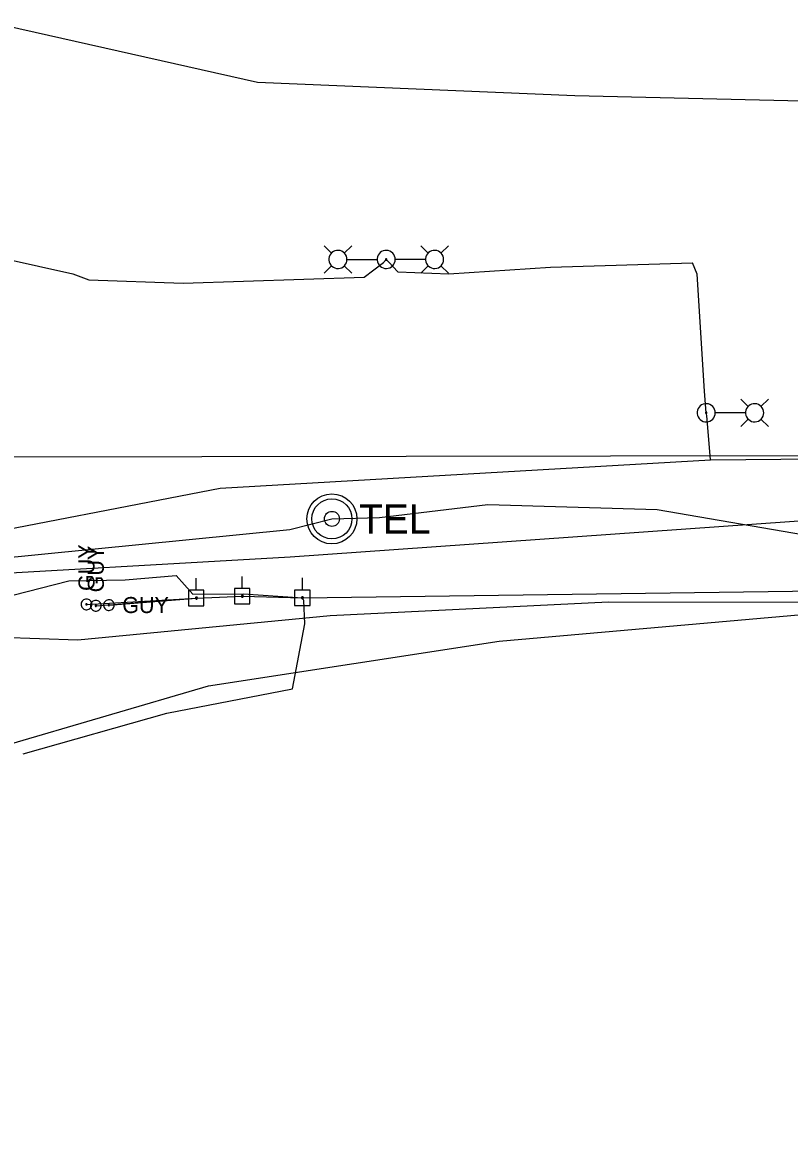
# Model space of a CAD drawing. Extents: x 600849 to 606371, y 330010 to 403088.
# Drawn here: x 603762.1 to 603945.9, y 402076.3 to 402347.1 of the extents above; entities that cross this region are included whole.
import ezdxf

# ---------------------------------------------------------------- set-up
doc = ezdxf.new("R2010")
doc.units = 0
for name, color, linetype in [('E_LTG', 7, 'Continuous'), ('E_LTG_CID', 7, 'Continuous'), ('E_SIG_Loops', 7, 'Continuous'), ('E_UTL_E_UG', 7, 'Continuous'), ('E_UTL_EGuyWire', 7, 'Continuous'), ('E_UTL_EPowerPole', 7, 'Continuous'), ('E_UTL_FO_UG_WINDSTREAM', 7, 'Continuous'), ('E_UTL_G_UG', 7, 'Continuous'), ('E_UTL_Overhead', 7, 'Continuous'), ('E_UTL_T_MH', 7, 'Continuous'), ('E_UTL_T_UG', 7, 'Continuous'), ('E_UTL_W_UG', 7, 'Continuous')]:
    doc.layers.add(name, color=color, linetype=linetype)

msp = doc.modelspace()

# ---------------------------------------------------------------- linework, layer by layer
at = {"layer": 'E_LTG'}
for points in [[(603836.16, 402291.81), (603834.39, 402293.59)], [(603839.86, 402290.29), (603839.82, 402290.7), (603839.71, 402291.1), (603839.52, 402291.47), (603839.26, 402291.79), (603838.95, 402292.06), (603838.59, 402292.27), (603838.2, 402292.41), (603837.79, 402292.46), (603837.38, 402292.45), (603836.98, 402292.35), (603836.6, 402292.18), (603836.26, 402291.94), (603835.98, 402291.64), (603835.75, 402291.29), (603835.6, 402290.9), (603835.52, 402290.5), (603835.52, 402290.08), (603835.6, 402289.68), (603835.75, 402289.29), (603835.98, 402288.95), (603836.26, 402288.65), (603836.6, 402288.41), (603836.98, 402288.24), (603837.38, 402288.14), (603837.79, 402288.12), (603838.2, 402288.18), (603838.59, 402288.31), (603838.95, 402288.52), (603839.26, 402288.79), (603839.52, 402289.12), (603839.71, 402289.48), (603839.82, 402289.88), (603839.86, 402290.29)], [(603839.21, 402291.81), (603840.99, 402293.59)], [(603851.43, 402290.29), (603851.39, 402290.7), (603851.27, 402291.1), (603851.08, 402291.47), (603850.83, 402291.79), (603850.52, 402292.06), (603850.16, 402292.27), (603849.77, 402292.41), (603849.36, 402292.46), (603848.94, 402292.44), (603848.54, 402292.35), (603848.17, 402292.18), (603847.83, 402291.94), (603847.54, 402291.64), (603847.32, 402291.29), (603847.17, 402290.9), (603847.09, 402290.5), (603847.09, 402290.08), (603847.17, 402289.68), (603847.32, 402289.29), (603847.54, 402288.95), (603847.83, 402288.65), (603848.17, 402288.41), (603848.54, 402288.24), (603848.94, 402288.14), (603849.36, 402288.12), (603849.77, 402288.18), (603850.16, 402288.31), (603850.52, 402288.52), (603850.83, 402288.79), (603851.08, 402289.12), (603851.27, 402289.48), (603851.39, 402289.88), (603851.43, 402290.29)], [(603859.33, 402291.82), (603857.56, 402293.59)], [(603863.03, 402290.29), (603862.99, 402290.7), (603862.88, 402291.1), (603862.69, 402291.47), (603862.43, 402291.79), (603862.12, 402292.06), (603861.76, 402292.27), (603861.37, 402292.41), (603860.96, 402292.46), (603860.55, 402292.44), (603860.14, 402292.35), (603859.77, 402292.18), (603859.43, 402291.94), (603859.15, 402291.64), (603858.92, 402291.29), (603858.77, 402290.9), (603858.69, 402290.5), (603858.69, 402290.08), (603858.77, 402289.68), (603858.92, 402289.29), (603859.15, 402288.95), (603859.43, 402288.65), (603859.77, 402288.41), (603860.14, 402288.24), (603860.55, 402288.14), (603860.96, 402288.12), (603861.37, 402288.18), (603861.76, 402288.31), (603862.12, 402288.52), (603862.43, 402288.79), (603862.69, 402289.12), (603862.88, 402289.48), (603862.99, 402289.88), (603863.03, 402290.29)], [(603862.38, 402291.82), (603864.16, 402293.59)], [(603839.9, 402290.29), (603847.08, 402290.29)], [(603849.42, 402290.29), (603849.42, 402290.32), (603849.41, 402290.35), (603849.39, 402290.38), (603849.37, 402290.41), (603849.35, 402290.43), (603849.32, 402290.44), (603849.29, 402290.45), (603849.26, 402290.46), (603849.23, 402290.46), (603849.2, 402290.45), (603849.17, 402290.44), (603849.14, 402290.42), (603849.12, 402290.39), (603849.11, 402290.37), (603849.09, 402290.34), (603849.09, 402290.31), (603849.09, 402290.28), (603849.09, 402290.24), (603849.11, 402290.22), (603849.12, 402290.19), (603849.14, 402290.17), (603849.17, 402290.15), (603849.2, 402290.13), (603849.23, 402290.13), (603849.26, 402290.13), (603849.29, 402290.13), (603849.32, 402290.14), (603849.35, 402290.16), (603849.37, 402290.18), (603849.39, 402290.2), (603849.41, 402290.23), (603849.42, 402290.26), (603849.42, 402290.29)], [(603858.64, 402290.29), (603851.47, 402290.29)], [(603836.16, 402288.77), (603834.39, 402286.99)], [(603839.21, 402288.77), (603840.99, 402286.99)], [(603859.33, 402288.77), (603857.56, 402286.99)], [(603862.38, 402288.77), (603864.16, 402286.99)], [(603928.15, 402253.53), (603928.11, 402253.95), (603928, 402254.34), (603927.81, 402254.71), (603927.55, 402255.03), (603927.24, 402255.31), (603926.88, 402255.51), (603926.49, 402255.65), (603926.08, 402255.71), (603925.67, 402255.69), (603925.27, 402255.59), (603924.89, 402255.42), (603924.55, 402255.18), (603924.27, 402254.88), (603924.04, 402254.53), (603923.89, 402254.15), (603923.81, 402253.74), (603923.81, 402253.33), (603923.89, 402252.92), (603924.04, 402252.54), (603924.27, 402252.19), (603924.55, 402251.89), (603924.89, 402251.65), (603925.27, 402251.48), (603925.67, 402251.38), (603926.08, 402251.36), (603926.49, 402251.42), (603926.88, 402251.55), (603927.24, 402251.76), (603927.55, 402252.03), (603927.81, 402252.36), (603928, 402252.72), (603928.11, 402253.12), (603928.15, 402253.53)], [(603936.06, 402255.06), (603934.28, 402256.83)], [(603939.76, 402253.53), (603939.72, 402253.95), (603939.6, 402254.34), (603939.41, 402254.71), (603939.16, 402255.03), (603938.84, 402255.31), (603938.48, 402255.51), (603938.09, 402255.65), (603937.68, 402255.71), (603937.27, 402255.69), (603936.87, 402255.59), (603936.49, 402255.42), (603936.16, 402255.18), (603935.87, 402254.88), (603935.65, 402254.53), (603935.49, 402254.15), (603935.41, 402253.74), (603935.41, 402253.33), (603935.49, 402252.92), (603935.65, 402252.54), (603935.87, 402252.19), (603936.16, 402251.89), (603936.49, 402251.65), (603936.87, 402251.48), (603937.27, 402251.38), (603937.68, 402251.36), (603938.09, 402251.42), (603938.48, 402251.55), (603938.84, 402251.76), (603939.16, 402252.03), (603939.41, 402252.36), (603939.6, 402252.72), (603939.72, 402253.12), (603939.76, 402253.53)], [(603939.11, 402255.06), (603940.88, 402256.83)], [(603926.14, 402253.53), (603926.14, 402253.56), (603926.13, 402253.6), (603926.12, 402253.62), (603926.1, 402253.65), (603926.07, 402253.67), (603926.05, 402253.68), (603926.02, 402253.7), (603925.98, 402253.7), (603925.95, 402253.7), (603925.92, 402253.69), (603925.89, 402253.68), (603925.87, 402253.66), (603925.85, 402253.64), (603925.83, 402253.61), (603925.82, 402253.58), (603925.81, 402253.55), (603925.81, 402253.52), (603925.82, 402253.49), (603925.83, 402253.46), (603925.85, 402253.43), (603925.87, 402253.41), (603925.89, 402253.39), (603925.92, 402253.38), (603925.95, 402253.37), (603925.98, 402253.37), (603926.02, 402253.37), (603926.05, 402253.38), (603926.07, 402253.4), (603926.1, 402253.42), (603926.12, 402253.44), (603926.13, 402253.47), (603926.14, 402253.5), (603926.14, 402253.53)], [(603935.37, 402253.53), (603928.19, 402253.53)], [(603936.06, 402252.01), (603934.28, 402250.23)], [(603939.11, 402252.01), (603940.88, 402250.23)]]:
    msp.add_lwpolyline(points, dxfattribs=at)
at = {"layer": 'E_LTG_CID'}
msp.add_lwpolyline([(603748.62, 402292.48), (603774.15, 402286.81), (603777.93, 402285.4), (603800.6, 402284.6), (603844, 402286.03), (603848.58, 402289.59), (603849.25, 402290.29), (603849.87, 402289.63), (603852.04, 402287.35), (603864.29, 402286.83), (603888.69, 402288.4), (603922.7, 402289.48)], dxfattribs=at)
at = {"layer": 'E_SIG_Loops'}
msp.add_lwpolyline([(603754.73, 402347.06), (603818.38, 402332.82), (603894.46, 402329.59), (603983.04, 402327.52), (603981.47, 402323.43), (603981.6, 402321.35), (603987.26, 402321.36), (603987.37, 402301.5), (603981.37, 402301.58), (603981.58, 402321.15)], dxfattribs=at)
at = {"layer": 'E_UTL_E_UG'}
for points in [[(603926.98, 402242.27), (603926.15, 402252.92), (603925.98, 402253.53), (603925.58, 402258.74), (603923.83, 402286.74), (603922.7, 402289.48)], [(603615.1, 402217.15), (603615.59, 402216.96), (603637.92, 402221.15), (603723.36, 402221.25), (603743.3, 402222.68), (603809.49, 402235.45), (603926.98, 402242.27)], [(603926.98, 402242.27), (603952.34, 402242.51), (603994.81, 402242.05), (603996.72, 402240.4), (603998.05, 402213), (603998.19, 402212.49)], [(603394.38, 402107.18), (603442.4, 402104), (603478.69, 402113.29), (603515.89, 402122.99), (603546.8, 402139.33), (603580.87, 402154.48), (603600.2, 402160.73), (603617.03, 402167.3), (603622.22, 402171.99), (603624.06, 402172.67), (603629.24, 402172.67), (603655.03, 402176.51), (603672.25, 402185.28), (603697.14, 402190.45), (603704.97, 402194.39), (603716.59, 402201.24), (603727.97, 402203.39), (603759.77, 402209.82), (603773.2, 402213.22), (603786.67, 402213.51), (603798.92, 402214.55), (603802.92, 402210.09), (603815.02, 402210.12), (603829.19, 402209.2)], [(603762.26, 402171.79), (603796.67, 402181.56), (603826.77, 402187.33), (603829.77, 402202.98), (603829.52, 402208.55), (603829.19, 402209.2)]]:
    msp.add_lwpolyline(points, dxfattribs=at)
at = {"layer": 'E_UTL_EGuyWire'}
for p in [(603777.4, 402207.62), (603779.64, 402207.3), (603782.79, 402207.45)]:
    msp.add_line(p, (603803.77, 402209.14), dxfattribs=at)
for points in [[(603777.4, 402208.9), (603777.16, 402208.88), (603776.93, 402208.81), (603776.71, 402208.7), (603776.52, 402208.55), (603776.36, 402208.36), (603776.24, 402208.15), (603776.16, 402207.92), (603776.12, 402207.68), (603776.13, 402207.44), (603776.19, 402207.2), (603776.29, 402206.98), (603776.43, 402206.78), (603776.61, 402206.61), (603776.81, 402206.48), (603777.04, 402206.39), (603777.28, 402206.34), (603777.52, 402206.34), (603777.76, 402206.39), (603777.99, 402206.48), (603778.2, 402206.61), (603778.37, 402206.78), (603778.51, 402206.98), (603778.62, 402207.2), (603778.67, 402207.44), (603778.68, 402207.68), (603778.65, 402207.92), (603778.57, 402208.15), (603778.45, 402208.36), (603778.29, 402208.55), (603778.1, 402208.7), (603777.88, 402208.81), (603777.65, 402208.88), (603777.4, 402208.9)], [(603779.64, 402208.58), (603779.4, 402208.56), (603779.17, 402208.49), (603778.95, 402208.38), (603778.76, 402208.23), (603778.6, 402208.04), (603778.48, 402207.83), (603778.4, 402207.6), (603778.36, 402207.36), (603778.37, 402207.11), (603778.43, 402206.88), (603778.53, 402206.65), (603778.67, 402206.46), (603778.85, 402206.29), (603779.06, 402206.16), (603779.28, 402206.07), (603779.52, 402206.02), (603779.77, 402206.02), (603780.01, 402206.07), (603780.23, 402206.16), (603780.44, 402206.29), (603780.61, 402206.46), (603780.76, 402206.65), (603780.86, 402206.88), (603780.91, 402207.11), (603780.93, 402207.36), (603780.89, 402207.6), (603780.81, 402207.83), (603780.69, 402208.04), (603780.53, 402208.23), (603780.34, 402208.38), (603780.12, 402208.49), (603779.89, 402208.56), (603779.64, 402208.58)], [(603784.07, 402207.45), (603784.05, 402207.69), (603783.98, 402207.93), (603783.87, 402208.14), (603783.72, 402208.34), (603783.53, 402208.5), (603783.32, 402208.62), (603783.09, 402208.7), (603782.85, 402208.73), (603782.6, 402208.72), (603782.37, 402208.66), (603782.14, 402208.56), (603781.95, 402208.42), (603781.78, 402208.24), (603781.65, 402208.04), (603781.56, 402207.81), (603781.51, 402207.57), (603781.51, 402207.33), (603781.56, 402207.09), (603781.65, 402206.86), (603781.78, 402206.66), (603781.95, 402206.48), (603782.14, 402206.34), (603782.37, 402206.24), (603782.6, 402206.18), (603782.85, 402206.17), (603783.09, 402206.2), (603783.32, 402206.28), (603783.53, 402206.41), (603783.72, 402206.56), (603783.87, 402206.76), (603783.98, 402206.97), (603784.05, 402207.21), (603784.07, 402207.45)], [(603777.4, 402207.78), (603777.37, 402207.78), (603777.34, 402207.77), (603777.32, 402207.76), (603777.29, 402207.74), (603777.27, 402207.71), (603777.26, 402207.69), (603777.25, 402207.66), (603777.24, 402207.63), (603777.24, 402207.6), (603777.25, 402207.57), (603777.26, 402207.54), (603777.28, 402207.52), (603777.3, 402207.49), (603777.33, 402207.48), (603777.36, 402207.47), (603777.39, 402207.46), (603777.42, 402207.46), (603777.45, 402207.47), (603777.48, 402207.48), (603777.5, 402207.49), (603777.52, 402207.52), (603777.54, 402207.54), (603777.55, 402207.57), (603777.56, 402207.6), (603777.56, 402207.63), (603777.56, 402207.66), (603777.55, 402207.69), (603777.53, 402207.71), (603777.51, 402207.74), (603777.49, 402207.76), (603777.46, 402207.77), (603777.43, 402207.78), (603777.4, 402207.78)], [(603779.64, 402207.46), (603779.61, 402207.45), (603779.58, 402207.45), (603779.56, 402207.43), (603779.53, 402207.41), (603779.51, 402207.39), (603779.5, 402207.36), (603779.49, 402207.33), (603779.48, 402207.3), (603779.49, 402207.27), (603779.49, 402207.24), (603779.51, 402207.22), (603779.52, 402207.19), (603779.55, 402207.17), (603779.57, 402207.15), (603779.6, 402207.14), (603779.63, 402207.14), (603779.66, 402207.14), (603779.69, 402207.14), (603779.72, 402207.15), (603779.74, 402207.17), (603779.77, 402207.19), (603779.78, 402207.22), (603779.8, 402207.24), (603779.8, 402207.27), (603779.8, 402207.3), (603779.8, 402207.33), (603779.79, 402207.36), (603779.78, 402207.39), (603779.76, 402207.41), (603779.73, 402207.43), (603779.7, 402207.45), (603779.67, 402207.45), (603779.64, 402207.46)], [(603782.95, 402207.45), (603782.94, 402207.48), (603782.94, 402207.51), (603782.92, 402207.54), (603782.9, 402207.56), (603782.88, 402207.58), (603782.85, 402207.6), (603782.82, 402207.61), (603782.79, 402207.61), (603782.76, 402207.61), (603782.73, 402207.6), (603782.71, 402207.59), (603782.68, 402207.57), (603782.66, 402207.55), (603782.64, 402207.52), (603782.63, 402207.5), (603782.63, 402207.47), (603782.63, 402207.44), (603782.63, 402207.41), (603782.64, 402207.38), (603782.66, 402207.35), (603782.68, 402207.33), (603782.71, 402207.31), (603782.73, 402207.3), (603782.76, 402207.29), (603782.79, 402207.29), (603782.82, 402207.29), (603782.85, 402207.3), (603782.88, 402207.32), (603782.9, 402207.34), (603782.92, 402207.36), (603782.94, 402207.39), (603782.94, 402207.42), (603782.95, 402207.45)]]:
    msp.add_lwpolyline(points, dxfattribs=at)
at = {"layer": 'E_UTL_EPowerPole'}
for points in [[(603803.74, 402210.98), (603803.74, 402213.89)], [(603814.75, 402211.4), (603814.75, 402214.31)], [(603829.16, 402211.04), (603829.16, 402213.95)], [(603816.59, 402211.4), (603812.9, 402211.4)], [(603812.9, 402211.4), (603812.9, 402207.71)], [(603816.59, 402207.71), (603816.59, 402211.4)], [(603805.58, 402210.98), (603801.9, 402210.98)], [(603801.9, 402210.98), (603801.9, 402207.29)], [(603804.01, 402209.14), (603804.01, 402209.18), (603803.99, 402209.23), (603803.97, 402209.27), (603803.95, 402209.3), (603803.91, 402209.33), (603803.87, 402209.35), (603803.83, 402209.37), (603803.78, 402209.37), (603803.74, 402209.37), (603803.69, 402209.36), (603803.65, 402209.34), (603803.62, 402209.32), (603803.58, 402209.28), (603803.56, 402209.25), (603803.54, 402209.2), (603803.54, 402209.16), (603803.54, 402209.11), (603803.54, 402209.07), (603803.56, 402209.03), (603803.58, 402208.99), (603803.62, 402208.96), (603803.65, 402208.93), (603803.69, 402208.91), (603803.74, 402208.9), (603803.78, 402208.9), (603803.83, 402208.9), (603803.87, 402208.92), (603803.91, 402208.94), (603803.95, 402208.97), (603803.97, 402209.01), (603803.99, 402209.05), (603804.01, 402209.09), (603804.01, 402209.14)], [(603805.58, 402207.29), (603805.58, 402210.98)], [(603815.02, 402209.56), (603815.01, 402209.6), (603815, 402209.64), (603814.98, 402209.68), (603814.95, 402209.72), (603814.92, 402209.75), (603814.88, 402209.77), (603814.83, 402209.79), (603814.79, 402209.79), (603814.74, 402209.79), (603814.7, 402209.78), (603814.66, 402209.76), (603814.62, 402209.74), (603814.59, 402209.7), (603814.57, 402209.66), (603814.55, 402209.62), (603814.54, 402209.58), (603814.54, 402209.53), (603814.55, 402209.49), (603814.57, 402209.45), (603814.59, 402209.41), (603814.62, 402209.38), (603814.66, 402209.35), (603814.7, 402209.33), (603814.74, 402209.32), (603814.79, 402209.32), (603814.83, 402209.32), (603814.88, 402209.34), (603814.92, 402209.36), (603814.95, 402209.39), (603814.98, 402209.43), (603815, 402209.47), (603815.01, 402209.51), (603815.02, 402209.56)], [(603831, 402211.04), (603827.31, 402211.04)], [(603827.31, 402211.04), (603827.31, 402207.35)], [(603829.43, 402209.2), (603829.42, 402209.24), (603829.41, 402209.29), (603829.39, 402209.33), (603829.36, 402209.36), (603829.33, 402209.39), (603829.29, 402209.42), (603829.25, 402209.43), (603829.2, 402209.44), (603829.16, 402209.43), (603829.11, 402209.42), (603829.07, 402209.4), (603829.03, 402209.38), (603829, 402209.35), (603828.98, 402209.31), (603828.96, 402209.27), (603828.95, 402209.22), (603828.95, 402209.18), (603828.96, 402209.13), (603828.98, 402209.09), (603829, 402209.05), (603829.03, 402209.02), (603829.07, 402208.99), (603829.11, 402208.97), (603829.16, 402208.96), (603829.2, 402208.96), (603829.25, 402208.97), (603829.29, 402208.98), (603829.33, 402209), (603829.36, 402209.03), (603829.39, 402209.07), (603829.41, 402209.11), (603829.42, 402209.15), (603829.43, 402209.2)], [(603831, 402207.35), (603831, 402211.04)], [(603801.9, 402207.29), (603805.58, 402207.29)], [(603812.9, 402207.71), (603816.59, 402207.71)], [(603827.31, 402207.35), (603831, 402207.35)]]:
    msp.add_lwpolyline(points, dxfattribs=at)
at = {"layer": 'E_UTL_FO_UG_WINDSTREAM'}
msp.add_lwpolyline([(603211.79, 402095.42), (603415.99, 402083.83), (603505.04, 402078.54), (603540.78, 402080.14), (603566.85, 402078.78), (603633.44, 402077.08), (603648.03, 402076.25), (603678.5, 402076.34), (603698.91, 402114.97), (603724.6, 402166.78), (603743.59, 402200.32), (603755.49, 402199.76), (603756.96, 402199.77), (603775.37, 402199.12), (603835.86, 402204.97), (603902.54, 402208.26), (603967.49, 402208.13), (603996.87, 402209.83)], dxfattribs=at)
at = {"layer": 'E_UTL_G_UG'}
for points in [[(603456.03, 402152.72), (603556.06, 402158.85), (603581.95, 402196.09), (603638.47, 402215.65), (603714.96, 402212.15), (603739.63, 402214.02), (603826.21, 402219.01), (604005.79, 402231.69), (604009.6, 402232.61), (604051.23, 402234.23), (604056.74, 402239.65), (604055.87, 402270.22), (604059.25, 402270.66), (604060.53, 402270.47), (604094.86, 402270.63), (604124.42, 402271.52), (604151.37, 402273.37)], [(603757.61, 402173.74), (603806.69, 402188.11), (603876.31, 402198.83), (603956.26, 402205.85), (603997.37, 402206.81), (604007.68, 402205.65)]]:
    msp.add_lwpolyline(points, dxfattribs=at)
at = {"layer": 'E_UTL_Overhead'}
msp.add_lwpolyline([(603803.77, 402209.14), (603814.78, 402209.56), (603829.19, 402209.2), (603999.58, 402211.52)], dxfattribs=at)
at = {"layer": 'E_UTL_T_MH'}
for radius in [6, 4.8, 1.8]:
    msp.add_circle((603836.25, 402228.11), radius, dxfattribs=at)
at = {"layer": 'E_UTL_T_UG'}
msp.add_lwpolyline([(603702.31, 402195.47), (603732.65, 402210.59), (603754.48, 402218.42), (603826.14, 402225.56), (603836.25, 402228.11), (603847.69, 402228.45), (603873.62, 402231.52), (603914.23, 402230.34), (603964.42, 402221.75), (604006.65, 402217.91), (604060.08, 402216.32), (604080.62, 402213.94), (604123.47, 402219.36), (604134.88, 402217.64), (604143.15, 402219.63)], dxfattribs=at)
at = {"layer": 'E_UTL_W_UG'}
msp.add_line((603555.71, 402242.59), (603990.72, 402243.35), dxfattribs=at)

# ---------------------------------------------------------------- texts
at = {"layer": 'E_UTL_EGuyWire'}
for p in [(603779.33, 402210.83), (603781.57, 402210.5)]:
    msp.add_text('GUY', height=3.85, rotation=90, dxfattribs=at).set_placement(p)
msp.add_text('GUY', height=3.85, dxfattribs=at).set_placement((603785.99, 402205.53))
at = {"layer": 'E_UTL_T_MH'}
msp.add_text('TEL', height=6.998, dxfattribs=at).set_placement((603842.73, 402224.58))

doc.saveas('drawing.dxf')
